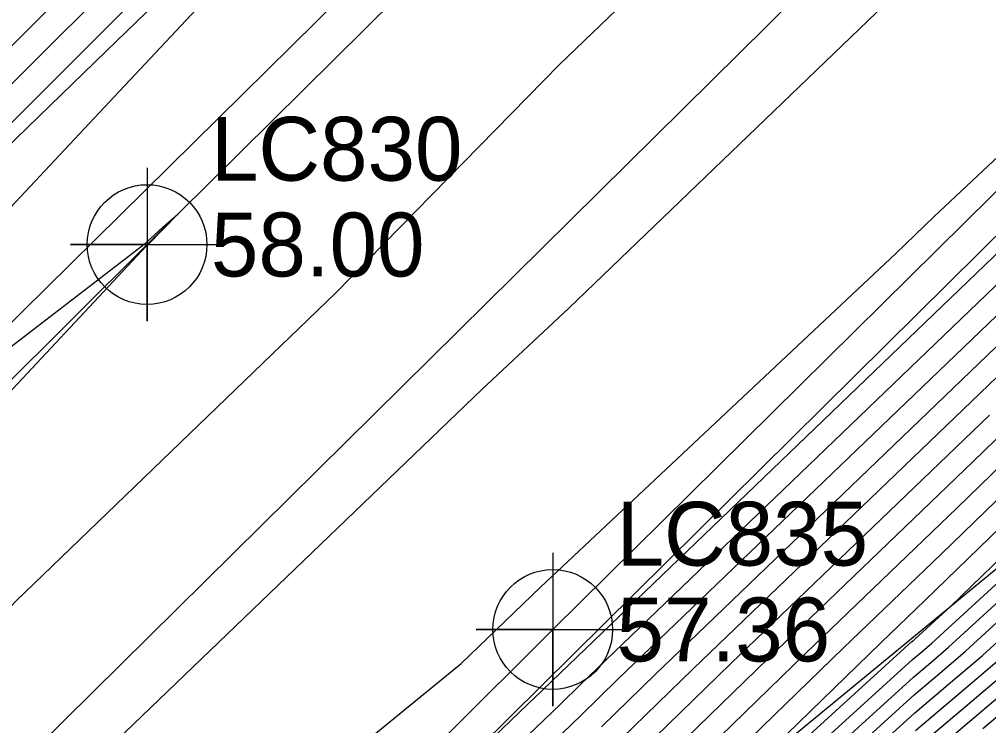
# Model space of a CAD drawing. Extents: x 2188792 to 2191981, y 386090 to 389710.
# Drawn here: x 2191054.68 to 2191092.65, y 388801.34 to 388828.99 of the extents above; entities that cross this region are included whole.
import ezdxf

# ---------------------------------------------------------------- set-up
doc = ezdxf.new("R2010")
doc.units = 0
for name, color, linetype in [('DTM Contours Major', 7, 'Continuous'), ('DTM Contours Minor', 7, 'Continuous'), ('Exist Roads EOP', 7, 'Continuous'), ('Exist Roads EOT', 7, 'Continuous'), ('Exist Roads EOT Cogo Elevation', 7, 'Continuous'), ('Exist Roads EOT Cogo Number', 7, 'Continuous'), ('Exist Roads EOT Cogo Point CELL', 7, 'Continuous'), ('PH Exist DTM Breakline', 7, 'Continuous')]:
    doc.layers.add(name, color=color, linetype=linetype)

msp = doc.modelspace()

# ---------------------------------------------------------------- linework, layer by layer
at = {"layer": 'DTM Contours Major'}
for points in [[(2191021.223, 388785.281), (2191039.794, 388802.727), (2191041.949, 388804.545), (2191053.504, 388815.53), (2191059.622, 388820.227), (2191060.295, 388820.839), (2191060.902, 388821.375), (2191059.716, 388820.166), (2191059.666, 388820.118), (2191043.565, 388802.924), (2191042.239, 388801.575), (2191023.757, 388781.907)], [(2190957.07, 388685.271), (2190964.897, 388693.101), (2190970.015, 388698.009), (2190985.549, 388713.655), (2190988.119, 388716.163), (2191000.171, 388728.126), (2191001.154, 388729.112), (2191016.311, 388744.146), (2191021.304, 388749.11), (2191021.321, 388749.127), (2191021.34, 388749.144), (2191021.36, 388749.163), (2191038.059, 388765.4), (2191038.417, 388765.732), (2191038.737, 388766.065), (2191039.048, 388766.39), (2191058.97, 388785.791), (2191059.627, 388786.473), (2191060.268, 388787.14), (2191060.895, 388787.792), (2191074.915, 388801.253), (2191075.872, 388802.182), (2191076.658, 388802.945), (2191095.2, 388820.754)], [(2191079.887, 388799.961), (2191084.018, 388803.971), (2191092.046, 388811.682), (2191096.718, 388816.206)], [(2191082.987, 388797.849), (2191089.67, 388803.931), (2191090.04, 388804.245), (2191090.42, 388804.566), (2191097.132, 388810.71)], [(2191089.808, 388800.449), (2191091.743, 388802.087), (2191093.727, 388803.768)]]:
    msp.add_lwpolyline(points, dxfattribs=at)
at = {"layer": 'DTM Contours Minor'}
for points in [[(2191119.358, 388870.268), (2191109.799, 388861.543), (2191104.692, 388854.965), (2191091.714, 388842.873), (2191085.098, 388836.109), (2191075.842, 388827.217), (2191067.084, 388818.281), (2191054.529, 388806.191), (2191047.695, 388798.893), (2191037.551, 388788.575), (2191029.965, 388780.502), (2191015.841, 388766.153), (2191010.773, 388760.762), (2191000.586, 388750.484), (2190994.581, 388744.116), (2190979.182, 388728.584), (2190974.399, 388723.988), (2190963.846, 388714.064), (2190956.357, 388706.86), (2190943.217, 388694.474), (2190936.725, 388687.439)], [(2191125.879, 388865.19), (2191114.024, 388854.028), (2191110.135, 388849.732), (2191094.202, 388834.845), (2191088.581, 388829.571), (2191076.2, 388817.689), (2191072.815, 388814.51), (2191055.157, 388797.553), (2191051.214, 388794.333), (2191037.294, 388780.185), (2191034.79, 388778.062), (2191016.701, 388759.74), (2191013.63, 388756.639), (2191001.262, 388744.168), (2190998.901, 388741.784), (2190981.055, 388723.789), (2190977.697, 388720.702), (2190963.618, 388707.26), (2190962.316, 388706.06), (2190944.22, 388688.738), (2190941.246, 388685.935), (2190941.026, 388685.698), (2190937.899, 388682.174), (2190927.868, 388670.864)], [(2191089.77, 388864.127), (2191083.667, 388858.242), (2191083.569, 388858.15), (2191079.811, 388854.523), (2191078.008, 388852.436), (2191077.474, 388851.912), (2191072.894, 388846.796), (2191071.261, 388845.2), (2191067.259, 388840.837), (2191064.803, 388838.389), (2191060.492, 388834.071), (2191057.891, 388831.478), (2191053.72, 388827.301), (2191050.97, 388824.56), (2191046.943, 388820.527), (2191044.038, 388817.633), (2191040.161, 388813.75), (2191037.364, 388811.044), (2191033.465, 388807.141), (2191030.687, 388804.451), (2191027.059, 388800.923)], [(2190934.116, 388671.227), (2190941.964, 388680.077), (2190949.594, 388688.469), (2190962.951, 388701.254), (2190970.551, 388708.261), (2190978.743, 388716.083), (2190990.928, 388727.28), (2191000.081, 388736.51), (2191008.884, 388745.398), (2191015.289, 388751.857), (2191026.961, 388763.641), (2191036.447, 388773.249), (2191047.193, 388782.362), (2191053.02, 388788.284), (2191071.983, 388803.773), (2191075.089, 388806.756), (2191089.007, 388819.828), (2191090.516, 388821.276), (2191111.538, 388840.998), (2191112.061, 388841.488), (2191124.054, 388854.735), (2191125.909, 388856.481), (2191132.462, 388863.801)], [(2191089.75, 388863.68), (2191084.292, 388857.361), (2191080.754, 388853.265), (2191078.086, 388850.65), (2191075.059, 388847.269), (2191071.592, 388843.881), (2191068.99, 388841.044), (2191064.927, 388836.994), (2191062.197, 388834.259), (2191057.963, 388830.039), (2191055.398, 388827.471), (2191050.987, 388823.075), (2191048.594, 388820.678), (2191043.999, 388816.1), (2191041.783, 388813.881), (2191037.417, 388809.656), (2191035.107, 388807.344), (2191030.825, 388803.197), (2191028.606, 388801.04)], [(2191030.153, 388801.156), (2191030.962, 388801.942), (2191036.749, 388807.547), (2191037.47, 388808.269), (2191043.405, 388814.011), (2191043.96, 388814.567), (2191050.244, 388820.828), (2191051.004, 388821.589), (2191057.076, 388827.641), (2191058.034, 388828.6), (2191063.902, 388834.448), (2191065.051, 388835.6), (2191070.721, 388841.251), (2191071.923, 388842.562), (2191077.225, 388847.743), (2191078.698, 388849.389), (2191083.5, 388854.094), (2191085.302, 388856.18), (2191088.25, 388859.593), (2191091.599, 388862.909)], [(2191028.7, 388797.177), (2191034.309, 388802.286), (2191039.033, 388806.59), (2191043.068, 388810.264), (2191050.008, 388817.024), (2191053.735, 388820.997), (2191058.195, 388825.751), (2191063.627, 388831.542), (2191068.642, 388836.408), (2191073.272, 388841.541), (2191079.309, 388847.858), (2191083.35, 388852.086), (2191086.246, 388854.924), (2191086.312, 388855), (2191086.42, 388855.126), (2191093.215, 388861.853)], [(2190958.316, 388691.404), (2190963.585, 388696.448), (2190977.484, 388709.263), (2190979.79, 388711.464), (2191000.8, 388730.772), (2191001.26, 388731.237), (2191016.505, 388746.628), (2191016.947, 388747.074), (2191037.221, 388767.543), (2191038.103, 388768.436), (2191042.574, 388772.227), (2191049.352, 388778.431), (2191057.257, 388785.885), (2191062.524, 388790.784), (2191067.532, 388795.388), (2191074.927, 388802.488), (2191075.069, 388802.626), (2191075.186, 388802.74), (2191095.831, 388822.569)], [(2191074.903, 388800.017), (2191076.675, 388801.738), (2191078.13, 388803.15), (2191094.569, 388818.94)], [(2191077.478, 388801.294), (2191079.602, 388803.355), (2191093.939, 388817.125)], [(2191078.281, 388800.849), (2191081.074, 388803.561), (2191093.308, 388815.311)], [(2191080.69, 388799.517), (2191085.489, 388804.176), (2191091.415, 388809.868), (2191096.786, 388815.069)], [(2191081.493, 388799.072), (2191086.961, 388804.381), (2191090.785, 388808.054), (2191096.855, 388813.932)], [(2191079.084, 388800.405), (2191082.546, 388803.766), (2191092.677, 388813.497)], [(2191082.875, 388799.19), (2191088.433, 388804.587), (2191090.154, 388806.239), (2191096.924, 388812.795)], [(2191082.625, 388798.24), (2191089.643, 388804.628), (2191089.7, 388804.676), (2191089.758, 388804.726), (2191091.139, 388805.99), (2191096.992, 388811.659)], [(2191083.35, 388797.457), (2191089.698, 388803.235), (2191090.381, 388803.813), (2191091.081, 388804.406), (2191097.448, 388810.234)], [(2191083.712, 388797.065), (2191089.726, 388802.538), (2191090.721, 388803.382), (2191091.743, 388804.247), (2191097.764, 388809.758)], [(2191084.075, 388796.674), (2191089.753, 388801.842), (2191091.062, 388802.95), (2191092.404, 388804.087), (2191098.08, 388809.282)], [(2191089.781, 388801.145), (2191091.402, 388802.518), (2191093.066, 388803.927)], [(2191089.836, 388799.752), (2191092.083, 388801.655), (2191094.389, 388803.608)], [(2191092.424, 388801.224), (2191095.051, 388803.448)]]:
    msp.add_lwpolyline(points, dxfattribs=at)
at = {"layer": 'Exist Roads EOP'}
for points in [[(2191117.249, 388879.058), (2191079.828, 388842.231), (2191041.78, 388804.717), (2191005.521, 388768.388), (2190968.813, 388731.779), (2190932.611, 388694.747), (2190897.463, 388657.367), (2190862.115, 388618.542), (2190828.092, 388579.337), (2190795.886, 388540.624), (2190765.721, 388503.072), (2190733.106, 388461.208), (2190701.312, 388418.791), (2190672.539, 388379.484), (2190643.174, 388339.162), (2190612.645, 388296.995), (2190582.398, 388254.562), (2190551.22, 388211.33), (2190519.268, 388166.971), (2190488.249, 388123.952), (2190458.501, 388082.405), (2190428.971, 388041.571), (2190398.227, 387998.986)], [(2191134.602, 388861.742), (2191096.259, 388823.8), (2191059.297, 388787.244), (2191021.316, 388749.148), (2190986.543, 388714.398), (2190949.487, 388676.464), (2190915.386, 388640.384), (2190880.06, 388601.534), (2190847.373, 388563.892), (2190814.156, 388524.043), (2190784.01, 388486.17), (2190753.438, 388446.547), (2190720.707, 388403.308), (2190691.569, 388363.271), (2190662.389, 388323.233), (2190633.272, 388282.773), (2190602.912, 388240.265), (2190571.201, 388196.09), (2190539.16, 388151.522), (2190509, 388109.198), (2190478.709, 388067.021), (2190448.893, 388024.678), (2190418.629, 387982.769)]]:
    msp.add_lwpolyline(points, dxfattribs=at)
at = {"layer": 'Exist Roads EOT'}
for points in [[(2190415.064, 388019.09), (2190445.56, 388061.245), (2190473.487, 388100.115), (2190503.229, 388141.605), (2190533.333, 388183.744), (2190563.731, 388225.945), (2190594.017, 388268.083), (2190624.176, 388310.153), (2190656.565, 388354.896), (2190687.512, 388397.436), (2190719.557, 388440.71), (2190751.07, 388481.79), (2190777.618, 388515.751), (2190809.207, 388554.646), (2190841.125, 388592.518), (2190874.304, 388630.266), (2190909.444, 388668.428), (2190945.996, 388706.518), (2190984.282, 388745.174), (2191021.668, 388782.38), (2191059.687, 388820.174), (2191097.04, 388857.128), (2191110.466, 388870.43)], [(2190408.016, 387990.619), (2190439.107, 388033.638), (2190467.847, 388074.164), (2190498.203, 388115.837), (2190529, 388158.896), (2190561.283, 388203.581), (2190592.611, 388247.356), (2190622.811, 388289.51), (2190652.954, 388330.977), (2190681.755, 388370.469), (2190711.272, 388410.904), (2190743.801, 388454.121), (2190774.93, 388494.241), (2190804.861, 388531.697), (2190837.827, 388571.618), (2190870.748, 388609.702), (2190906.526, 388649.037), (2190941.177, 388685.637), (2190977.299, 388722.46), (2191013.038, 388758.347), (2191050.74, 388795.921), (2191087.875, 388832.598), (2191125.862, 388870.149)], [(2191112.127, 388841.208), (2191075.575, 388805.101), (2191038.273, 388767.943), (2191001.323, 388730.957), (2190963.998, 388693.317), (2190928.044, 388656.144)]]:
    msp.add_lwpolyline(points, dxfattribs=at)
at = {"layer": 'Exist Roads EOT Cogo Point CELL'}
for points in [[(2191059.687, 388823.174), (2191059.687, 388817.174), (2191059.687, 388820.174), (2191056.687, 388820.174), (2191062.687, 388820.174)], [(2191075.575, 388808.101), (2191075.575, 388802.101), (2191075.575, 388805.101), (2191072.575, 388805.101), (2191078.575, 388805.101)]]:
    msp.add_lwpolyline(points, dxfattribs=at)
for centre in [(2191059.687, 388820.174), (2191075.575, 388805.101)]:
    msp.add_circle(centre, 2.344, dxfattribs=at)
at = {"layer": 'PH Exist DTM Breakline'}
for points in [[(2191031.041, 388801.223), (2191037.494, 388807.639), (2191043.947, 388814.055), (2191051.012, 388820.898), (2191058.077, 388827.742), (2191065.142, 388834.586), (2191072.207, 388841.429), (2191079.278, 388848.192), (2191086.35, 388854.955), (2191093.422, 388861.718)], [(2190973.964, 388688.272), (2190979.494, 388694.265), (2190985.024, 388700.258), (2190990.554, 388706.251), (2190996.083, 388712.244), (2191001.208, 388717.797), (2191006.333, 388723.349), (2191011.458, 388728.902), (2191016.582, 388734.454), (2191023.393, 388741.079), (2191030.203, 388747.704), (2191037.014, 388754.329), (2191043.824, 388760.953), (2191050.026, 388767.277), (2191056.227, 388773.6), (2191062.428, 388779.924), (2191068.629, 388786.247), (2191074.83, 388792.571), (2191082.234, 388798.663), (2191089.638, 388804.755), (2191097.041, 388810.847), (2191104.62, 388817.422)]]:
    msp.add_lwpolyline(points, dxfattribs=at)

# ---------------------------------------------------------------- texts
at = {"layer": 'Exist Roads EOT Cogo Elevation'}
for s, p in [('58.00', (2191062.187, 388818.924)), ('57.36', (2191078.075, 388803.851))]:
    msp.add_text(s, height=2.5, dxfattribs=at).set_placement(p)
at = {"layer": 'Exist Roads EOT Cogo Number'}
for s, p in [('LC830', (2191062.187, 388822.674)), ('LC835', (2191078.075, 388807.601))]:
    msp.add_text(s, height=2.5, dxfattribs=at).set_placement(p)

doc.saveas('drawing.dxf')
